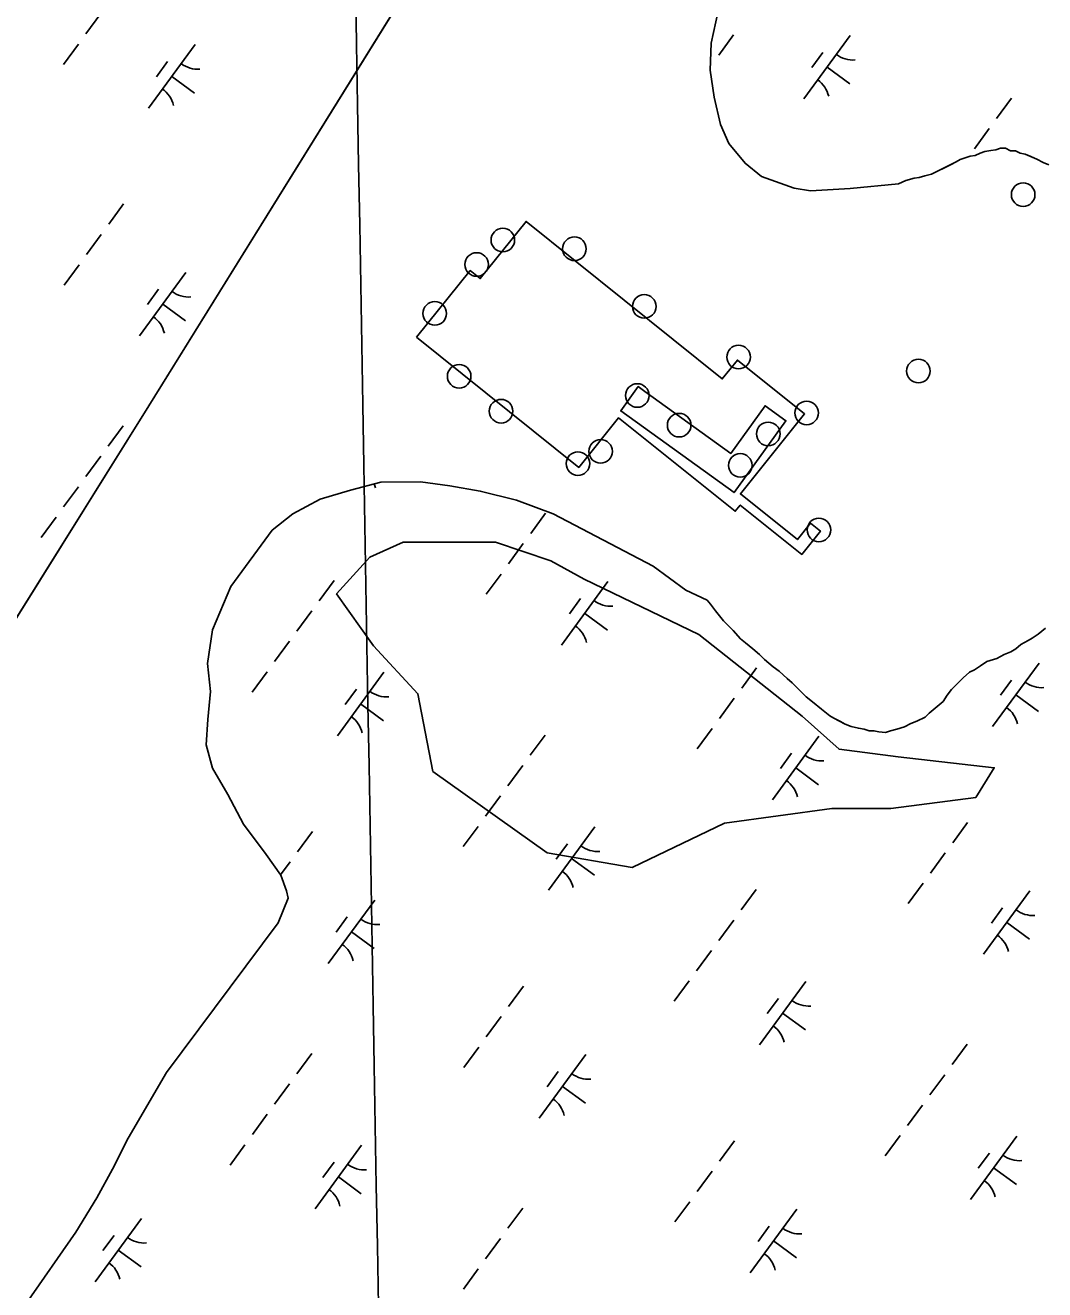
# Model space of a CAD drawing. Extents: x 3905714 to 3926767, y 183354 to 205755.
# Drawn here: x 3914554 to 3915202, y 193436 to 194240 of the extents above; entities that cross this region are included whole.
import ezdxf

# ---------------------------------------------------------------- set-up
doc = ezdxf.new("R2010")
doc.units = 0
for name, color, linetype in [('V-CHAN-DOCK', 7, 'Continuous'), ('V-DOMW-TANK', 7, 'Continuous'), ('V-GRID-MAJR', 7, 'Continuous'), ('V-SITE-VEGE', 7, 'Continuous'), ('V-TOPO-SHOR', 7, 'Continuous'), ('V-WETL-SWMP', 7, 'Continuous')]:
    doc.layers.add(name, color=color, linetype=linetype)

msp = doc.modelspace()

# ---------------------------------------------------------------- linework, layer by layer
at = {"layer": 'V-CHAN-DOCK'}
for points in [[(3914802.87, 194041.57), (3914905.95, 193958.85), (3914931.33, 193990.47), (3915005.54, 193930.93), (3915008.73, 193934.91), (3915047.79, 193903.57), (3915059.66, 193918.35), (3915053.44, 193923.35), (3915045.09, 193912.95), (3915008.83, 193942.05), (3915049.6, 193992.84), (3915006.89, 194027.11), (3914997.26, 194015.11), (3914872.49, 194115.23), (3914843.35, 194078.92), (3914836.96, 194084.05)], [(3914947.95, 194007.21), (3915002.68, 193967.76), (3915024.49, 193998.02), (3915037.68, 193988.52), (3915004.73, 193942.81), (3914932.67, 193994.76), (3914943.8, 194010.2)]]:
    msp.add_lwpolyline(points, close=True, dxfattribs=at)
at = {"layer": 'V-DOMW-TANK'}
for centre in [(3915188.61, 194132.28), (3914857.72, 194103.41), (3914903.25, 194097.86), (3914841.07, 194087.86), (3914947.66, 194061.21), (3914814.42, 194056.77), (3915007.62, 194029.01), (3915121.99, 194020.13), (3914829.96, 194016.8), (3914943.22, 194004.59), (3914856.61, 193994.59), (3915050.92, 193993.48), (3914969.87, 193985.71), (3915026.5, 193980.16), (3914919.9, 193969.05), (3914905.47, 193961.28), (3915008.73, 193960.17), (3915058.7, 193919.09)]:
    msp.add_circle(centre, 7.5, dxfattribs=at)
at = {"layer": 'V-GRID-MAJR'}
for points in [[(3914930.18, 184667.84), (3914884.14, 187327.39), (3914779.24, 193387.51), (3914694.62, 198275.87)], [(3911066.23, 193323.42), (3914779.24, 193387.51), (3920105.98, 193480.1), (3922587.21, 193523.5)]]:
    msp.add_spline(points, degree=3, dxfattribs=at)
at = {"layer": 'V-SITE-VEGE'}
msp.add_lwpolyline([(3914982.28, 193852.52), (3915048.06, 193800.8), (3915071.56, 193779.64), (3915109.15, 193774.94), (3915170.24, 193767.89), (3915158.49, 193749.08), (3915104.45, 193742.03), (3915066.86, 193742.03), (3914998.72, 193732.62), (3914939.98, 193704.41), (3914885.95, 193713.82), (3914813.11, 193765.54), (3914803.72, 193814.9), (3914775.52, 193845.46), (3914752.02, 193878.38), (3914773.17, 193901.88), (3914794.32, 193911.29), (3914853.05, 193911.29), (3914888.3, 193899.53), (3914909.44, 193887.78)], close=True, dxfattribs=at)
at = {"layer": 'V-TOPO-SHOR'}
for points in [[(3914417.76, 193654.25), (3914632.66, 193997.91), (3914890.53, 194413.76), (3914928.32, 194484.41), (3915041.29, 194686.94), (3915065.63, 194741.12), (3915075.76, 194775.54), (3915072.81, 194807.42), (3915064.05, 194827.84), (3915047.95, 194843.08), (3915015.11, 194854.77), (3914977.52, 194859.17), (3914925.31, 194862.61), (3914638.26, 194902.94), (3914498.84, 194912.11)], [(3914994.56, 194249.02), (3914990.27, 194228.67), (3914989.64, 194211.43), (3914992.15, 194194.18), (3914996.23, 194176.92), (3915001.38, 194164.88), (3915011.76, 194152.28), (3915022.15, 194143.86), (3915043, 194136.43), (3915053.44, 194134.8), (3915078.52, 194136.22), (3915109.36, 194139.17)], [(3915205.02, 194151.15), (3915201.37, 194152.74), (3915197.2, 194154.85), (3915193.56, 194156.44), (3915189.91, 194158.03), (3915186.78, 194158.57), (3915183.66, 194160.15), (3915180.52, 194160.17), (3915177.4, 194161.76), (3915174.26, 194161.78), (3915171.12, 194160.75), (3915167.98, 194160.25), (3915164.33, 194159.75), (3915161.19, 194158.72), (3915158.04, 194157.17), (3915154.91, 194156.67), (3915151.77, 194155.64), (3915148.63, 194154.61), (3915146, 194153.06), (3915142.86, 194151.52), (3915130.29, 194145.32)], [(3915130.29, 194145.32), (3915126.1, 194144.3), (3915122.44, 194143.28), (3915119.3, 194142.77), (3915114.07, 194141.24), (3915109.36, 194139.17)], [(3914987.67, 193874.53), (3914974.13, 193880.88), (3914953.32, 193896.15), (3914889.79, 193929.43), (3914866.33, 193937.93), (3914843.38, 193943.8), (3914824.08, 193947.05), (3914805.29, 193949.77), (3914780.21, 193949.4), (3914760.85, 193944.29), (3914741.5, 193938.66), (3914724.2, 193929.35), (3914711.08, 193918.99), (3914684.76, 193883.1), (3914673.1, 193855.48), (3914669.84, 193834.08), (3914671.83, 193816.31), (3914670.16, 193798.56), (3914669.02, 193782.38), (3914673.11, 193767.73), (3914682.94, 193750.95), (3914692.75, 193732.09), (3914707.26, 193712.68), (3914716.59, 193699.56), (3914720.19, 193689.62), (3914721.21, 193684.91)], [(3914987.67, 193874.53), (3914989.74, 193871.91), (3914992.85, 193867.71), (3914995.45, 193864.56), (3914998.04, 193861.41), (3915001.67, 193857.74), (3915004.27, 193855.11), (3915008.94, 193849.86), (3915012.06, 193847.23), (3915016.74, 193843.54), (3915020.9, 193839.86), (3915024.01, 193836.71), (3915029.73, 193831.98), (3915033.37, 193829.34), (3915038.57, 193824.61), (3915041.69, 193821.98), (3915045.32, 193818.3), (3915047.92, 193815.68), (3915050.51, 193813.05), (3915054.67, 193809.89), (3915060.39, 193805.15), (3915065.59, 193800.95), (3915068.19, 193799.36), (3915072.36, 193797.25), (3915075.48, 193795.66), (3915079.13, 193794.08), (3915083.83, 193793), (3915087.48, 193792.46), (3915090.61, 193791.4), (3915093.74, 193791.38), (3915096.87, 193790.84), (3915101.05, 193790.29), (3915104.19, 193791.32), (3915108.37, 193792.34)], [(3915108.37, 193792.34), (3915113.08, 193793.88), (3915117.27, 193795.94), (3915120.94, 193797.49), (3915126.18, 193800.07), (3915128.81, 193802.67), (3915131.43, 193804.74), (3915135.1, 193807.85), (3915137.73, 193809.93), (3915140.36, 193814.09), (3915143, 193817.73), (3915146.15, 193820.85), (3915150.35, 193825), (3915154.55, 193828.63), (3915157.69, 193830.18), (3915161.37, 193832.77), (3915165.56, 193835.36), (3915171.84, 193837.41), (3915176.56, 193840), (3915180.74, 193841.54), (3915183.89, 193843.61), (3915187.04, 193846.2), (3915191.76, 193848.79), (3915194.38, 193850.34), (3915198.05, 193852.93), (3915202.77, 193856.56)], [(3914721.21, 193684.91), (3914714.85, 193669.28), (3914643.77, 193574.11), (3914619.5, 193532.46), (3914609.46, 193512.67), (3914599.43, 193494.44), (3914586.24, 193472.58), (3914554.63, 193427.32)]]:
    msp.add_lwpolyline(points, dxfattribs=at)
at = {"layer": 'V-WETL-SWMP'}
for p, q in [((3914890.53, 194413.76), (3914632.66, 193997.91)), ((3914601.99, 194247.35), (3914592.53, 194234.45)), ((3914994.56, 194249.02), (3914990.27, 194228.67)), ((3914587.8, 194227.99), (3914578.35, 194215.09)), ((3914990.27, 194228.67), (3914989.64, 194211.44)), ((3915004.48, 194233.82), (3914995.02, 194220.91)), ((3915078.66, 194233.49), (3915049.11, 194193.16)), ((3914661.99, 194227.66), (3914632.44, 194187.33)), ((3915061.21, 194222.72), (3915054.12, 194213.04)), ((3914644.53, 194216.9), (3914637.44, 194207.22)), ((3915063.89, 194213.32), (3915078.41, 194202.68)), ((3914647.21, 194207.5), (3914661.73, 194196.86)), ((3914989.64, 194211.44), (3914992.15, 194194.18)), ((3914992.15, 194194.18), (3914996.23, 194176.92)), ((3915181.21, 194193.59), (3915171.75, 194180.69)), ((3914996.23, 194176.92), (3915001.38, 194164.88)), ((3915167.02, 194174.23), (3915157.57, 194161.32)), ((3915001.38, 194164.88), (3915011.76, 194152.28)), ((3915148.62, 194154.61), (3915154.91, 194156.67)), ((3915154.91, 194156.67), (3915158.04, 194157.17)), ((3915158.04, 194157.17), (3915161.19, 194158.72)), ((3915161.19, 194158.72), (3915164.33, 194159.75)), ((3915164.33, 194159.75), (3915167.98, 194160.25)), ((3915167.98, 194160.25), (3915171.12, 194160.75)), ((3915171.12, 194160.75), (3915174.26, 194161.78)), ((3915174.26, 194161.78), (3915177.4, 194161.76)), ((3915177.4, 194161.76), (3915180.52, 194160.17)), ((3915180.52, 194160.17), (3915183.66, 194160.15)), ((3915183.66, 194160.15), (3915186.78, 194158.57)), ((3915186.78, 194158.57), (3915189.91, 194158.03)), ((3915189.91, 194158.03), (3915197.21, 194154.85)), ((3915011.76, 194152.28), (3915022.15, 194143.86)), ((3915130.29, 194145.32), (3915146, 194153.06)), ((3915146, 194153.06), (3915148.62, 194154.61)), ((3915197.21, 194154.85), (3915201.37, 194152.74)), ((3915201.37, 194152.74), (3915205.02, 194151.15)), ((3915022.15, 194143.86), (3915043, 194136.43)), ((3915109.36, 194139.17), (3915114.07, 194141.24)), ((3915114.07, 194141.24), (3915119.3, 194142.77)), ((3915119.3, 194142.77), (3915122.44, 194143.28)), ((3915122.44, 194143.28), (3915126.1, 194144.3)), ((3915126.1, 194144.3), (3915130.29, 194145.32)), ((3915043, 194136.43), (3915053.44, 194134.8)), ((3915053.44, 194134.8), (3915078.52, 194136.22)), ((3915078.52, 194136.22), (3915109.36, 194139.17)), ((3914616.57, 194126.39), (3914607.12, 194113.49)), ((3914602.39, 194107.03), (3914592.93, 194094.13)), ((3914588.2, 194087.67), (3914578.75, 194074.77)), ((3914656.21, 194082.84), (3914626.66, 194042.51)), ((3914638.76, 194072.08), (3914631.67, 194062.4)), ((3914641.44, 194062.68), (3914655.96, 194052.04)), ((3914632.66, 193997.91), (3914417.76, 193654.25)), ((3914616.22, 193985.33), (3914606.76, 193972.42)), ((3914602.04, 193965.97), (3914592.58, 193953.06)), ((3914587.85, 193946.61), (3914578.4, 193933.7)), ((3914780.21, 193949.4), (3914760.85, 193944.29)), ((3914805.29, 193949.77), (3914780.21, 193949.4)), ((3914824.08, 193947.05), (3914805.29, 193949.77)), ((3914843.38, 193943.8), (3914824.08, 193947.05)), ((3914741.5, 193938.65), (3914724.2, 193929.35)), ((3914760.85, 193944.29), (3914741.5, 193938.65)), ((3914760.91, 193944.3), (3914760.84, 193944.2)), ((3914866.33, 193937.93), (3914843.38, 193943.8)), ((3914889.79, 193929.43), (3914866.33, 193937.93)), ((3914573.67, 193927.25), (3914564.21, 193914.34)), ((3914724.2, 193929.35), (3914711.08, 193918.98)), ((3914884.93, 193929.78), (3914875.47, 193916.88)), ((3914953.32, 193896.15), (3914889.79, 193929.43)), ((3914711.08, 193918.98), (3914684.76, 193883.1)), ((3914870.75, 193910.42), (3914861.29, 193897.52)), ((3914856.56, 193891.06), (3914847.11, 193878.16)), ((3914974.12, 193880.88), (3914953.32, 193896.15)), ((3914684.76, 193883.1), (3914673.1, 193855.48)), ((3914750.4, 193887.02), (3914740.94, 193874.12)), ((3914924.57, 193886.23), (3914895.02, 193845.9)), ((3914907.12, 193875.46), (3914900.03, 193865.78)), ((3914987.67, 193874.53), (3914974.12, 193880.88)), ((3914989.74, 193871.91), (3914987.67, 193874.53)), ((3914736.22, 193867.66), (3914726.76, 193854.76)), ((3914909.8, 193866.06), (3914924.32, 193855.43)), ((3914992.85, 193867.71), (3914989.74, 193871.91)), ((3914998.04, 193861.41), (3914992.85, 193867.71)), ((3915004.27, 193855.11), (3914998.04, 193861.41)), ((3914673.1, 193855.48), (3914669.84, 193834.08)), ((3915008.94, 193849.86), (3915004.27, 193855.11)), ((3915194.38, 193850.34), (3915191.76, 193848.79)), ((3915198.05, 193852.93), (3915194.38, 193850.34)), ((3915202.77, 193856.56), (3915198.05, 193852.93)), ((3914722.03, 193848.3), (3914712.58, 193835.4)), ((3915012.06, 193847.23), (3915008.94, 193849.86)), ((3915016.74, 193843.54), (3915012.06, 193847.23)), ((3915020.9, 193839.86), (3915016.74, 193843.54)), ((3915183.89, 193843.61), (3915180.75, 193841.54)), ((3915187.04, 193846.2), (3915183.89, 193843.61)), ((3915191.76, 193848.79), (3915187.04, 193846.2)), ((3914669.84, 193834.08), (3914671.83, 193816.31)), ((3915024.01, 193836.71), (3915020.9, 193839.86)), ((3915029.73, 193831.98), (3915024.01, 193836.71)), ((3915165.56, 193835.36), (3915161.37, 193832.77)), ((3915171.84, 193837.41), (3915165.56, 193835.36)), ((3915198.7, 193834.44), (3915169.15, 193794.11)), ((3915176.56, 193840), (3915171.84, 193837.41)), ((3915180.75, 193841.54), (3915176.56, 193840)), ((3914707.85, 193828.94), (3914698.39, 193816.04)), ((3914782.03, 193828.62), (3914752.48, 193788.28)), ((3915019.11, 193831.48), (3915009.65, 193818.57)), ((3915033.37, 193829.34), (3915029.73, 193831.98)), ((3915038.57, 193824.61), (3915033.37, 193829.34)), ((3915154.55, 193828.63), (3915150.35, 193825)), ((3915157.7, 193830.18), (3915154.55, 193828.63)), ((3915161.37, 193832.77), (3915157.7, 193830.18)), ((3914764.58, 193817.85), (3914757.49, 193808.17)), ((3915041.69, 193821.98), (3915038.57, 193824.61)), ((3915050.51, 193813.05), (3915041.69, 193821.98)), ((3915143, 193817.73), (3915140.36, 193814.09)), ((3915150.35, 193825), (3915143, 193817.73)), ((3915181.25, 193823.67), (3915174.16, 193813.99)), ((3914671.83, 193816.31), (3914670.16, 193798.56)), ((3915004.93, 193812.12), (3914995.47, 193799.21)), ((3915054.67, 193809.89), (3915050.51, 193813.05)), ((3915060.39, 193805.16), (3915054.67, 193809.89)), ((3915137.73, 193809.93), (3915135.1, 193807.85)), ((3915140.36, 193814.09), (3915137.73, 193809.93)), ((3915183.93, 193814.27), (3915198.45, 193803.64)), ((3914767.26, 193808.45), (3914781.78, 193797.81)), ((3915065.59, 193800.95), (3915060.39, 193805.16)), ((3915128.81, 193802.67), (3915126.18, 193800.07)), ((3915131.43, 193804.74), (3915128.81, 193802.67)), ((3915135.1, 193807.85), (3915131.43, 193804.74)), ((3914670.16, 193798.56), (3914669.02, 193782.38)), ((3915068.19, 193799.36), (3915065.59, 193800.95)), ((3915075.48, 193795.66), (3915068.19, 193799.36)), ((3915079.13, 193794.08), (3915075.48, 193795.66)), ((3915083.83, 193793), (3915079.13, 193794.08)), ((3915113.08, 193793.88), (3915108.37, 193792.34)), ((3915117.27, 193795.94), (3915113.08, 193793.88)), ((3915120.94, 193797.49), (3915117.27, 193795.94)), ((3915126.18, 193800.07), (3915120.94, 193797.49)), ((3914884.58, 193788.72), (3914875.12, 193775.81)), ((3914990.74, 193792.76), (3914981.29, 193779.85)), ((3915058.75, 193787.93), (3915029.2, 193747.59)), ((3915087.48, 193792.46), (3915083.83, 193793)), ((3915090.61, 193791.4), (3915087.48, 193792.46)), ((3915093.74, 193791.38), (3915090.61, 193791.4)), ((3915096.87, 193790.84), (3915093.74, 193791.38)), ((3915101.05, 193790.29), (3915096.87, 193790.84)), ((3915104.19, 193791.32), (3915101.05, 193790.29)), ((3915108.37, 193792.34), (3915104.19, 193791.32)), ((3914669.02, 193782.38), (3914673.11, 193767.73)), ((3915041.3, 193777.16), (3915034.2, 193767.48)), ((3914673.11, 193767.73), (3914682.94, 193750.95)), ((3914870.4, 193769.36), (3914860.94, 193756.45)), ((3915043.97, 193767.76), (3915058.49, 193757.12)), ((3914682.94, 193750.95), (3914692.75, 193732.09)), ((3914856.21, 193750), (3914846.76, 193737.09)), ((3914692.75, 193732.09), (3914707.26, 193712.68)), ((3914842.03, 193730.64), (3914832.57, 193717.73)), ((3914916.21, 193730.31), (3914886.66, 193689.98)), ((3915153.29, 193733.17), (3915143.83, 193720.26)), ((3914736.62, 193727.35), (3914727.16, 193714.44)), ((3914898.76, 193719.54), (3914891.67, 193709.86)), ((3915139.1, 193713.81), (3915129.65, 193700.9)), ((3914707.26, 193712.68), (3914716.59, 193699.57)), ((3914722.43, 193707.99), (3914716.43, 193699.79)), ((3914901.44, 193710.14), (3914915.96, 193699.5)), ((3914716.59, 193699.57), (3914720.19, 193689.62)), ((3914720.19, 193689.62), (3914721.21, 193684.91)), ((3915018.76, 193690.41), (3915009.3, 193677.51)), ((3915124.92, 193694.45), (3915115.46, 193681.54)), ((3915192.93, 193689.62), (3915163.38, 193649.29)), ((3914721.21, 193684.91), (3914714.85, 193669.28)), ((3914776.26, 193683.79), (3914746.71, 193643.46)), ((3914758.8, 193673.03), (3914751.71, 193663.35)), ((3915175.48, 193678.85), (3915168.38, 193669.17)), ((3914714.85, 193669.28), (3914643.77, 193574.1)), ((3915004.57, 193671.05), (3914995.12, 193658.15)), ((3915178.15, 193669.45), (3915192.67, 193658.81)), ((3914761.48, 193663.63), (3914776, 193652.99)), ((3914990.39, 193651.69), (3914980.93, 193638.79)), ((3914870.79, 193629.04), (3914861.34, 193616.13)), ((3914976.21, 193632.33), (3914966.75, 193619.43)), ((3915050.39, 193632), (3915020.84, 193591.67)), ((3915032.94, 193621.24), (3915025.85, 193611.56)), ((3914856.61, 193609.68), (3914847.15, 193596.77)), ((3915035.61, 193611.84), (3915050.14, 193601.2)), ((3914736.26, 193586.28), (3914726.81, 193573.37)), ((3914842.43, 193590.32), (3914832.97, 193577.41)), ((3914910.44, 193585.49), (3914880.89, 193545.15)), ((3915152.94, 193592.11), (3915143.48, 193579.2)), ((3914643.77, 193574.1), (3914619.5, 193532.46)), ((3914892.98, 193574.72), (3914885.89, 193565.04)), ((3915138.75, 193572.75), (3915129.3, 193559.84)), ((3914722.08, 193566.92), (3914712.62, 193554.01)), ((3914895.66, 193565.32), (3914910.18, 193554.68)), ((3915124.57, 193553.39), (3915115.11, 193540.48)), ((3914707.9, 193547.56), (3914698.44, 193534.65)), ((3914619.5, 193532.46), (3914609.46, 193512.67)), ((3915004.97, 193530.73), (3914995.52, 193517.83)), ((3915110.39, 193534.03), (3915100.93, 193521.12)), ((3915184.57, 193533.7), (3915155.02, 193493.36)), ((3914693.71, 193528.2), (3914684.26, 193515.29)), ((3914767.9, 193527.87), (3914738.35, 193487.54)), ((3915167.12, 193522.93), (3915160.02, 193513.25)), ((3914609.46, 193512.67), (3914599.43, 193494.44)), ((3914750.44, 193517.11), (3914743.35, 193507.43)), ((3915169.79, 193513.53), (3915184.31, 193502.89)), ((3914753.12, 193507.71), (3914767.64, 193497.07)), ((3914990.79, 193511.37), (3914981.33, 193498.47)), ((3914599.43, 193494.44), (3914586.24, 193472.58)), ((3914976.61, 193492.01), (3914967.15, 193479.11)), ((3914627.94, 193481.36), (3914598.39, 193441.02)), ((3914870.44, 193487.98), (3914860.99, 193475.07)), ((3915044.61, 193487.18), (3915015.06, 193446.85)), ((3914586.24, 193472.58), (3914554.63, 193427.32)), ((3915027.16, 193476.42), (3915020.07, 193466.74)), ((3914610.49, 193470.59), (3914603.4, 193460.91)), ((3914856.26, 193468.61), (3914846.8, 193455.71)), ((3915029.84, 193467.02), (3915044.36, 193456.38)), ((3914613.17, 193461.19), (3914627.69, 193450.55)), ((3914842.08, 193449.25), (3914832.62, 193436.35))]:
    msp.add_line(p, q, dxfattribs=at)
for centre, start, end in [((3915080.4, 194235.46), 232.99998, 274.54364), ((3914663.73, 194229.64), 232.99998, 274.54364), ((3915047.75, 194190.9), 12.99998, 54.54364), ((3914631.08, 194185.08), 12.99998, 54.54364), ((3914657.95, 194084.82), 232.99998, 274.54364), ((3914625.3, 194040.25), 12.99998, 54.54364), ((3914759.48, 193941.95), 12.99998, 21.0152), ((3914926.31, 193888.21), 232.99998, 274.54364), ((3914893.66, 193843.64), 12.99998, 54.54364), ((3915200.45, 193836.41), 232.99998, 274.54364), ((3914783.77, 193830.59), 232.99998, 274.54364), ((3915167.8, 193791.85), 12.99998, 54.54364), ((3914751.12, 193786.03), 12.99998, 54.54364), ((3915060.49, 193789.9), 232.99998, 274.54364), ((3915027.84, 193745.34), 12.99998, 54.54364), ((3914917.95, 193732.28), 232.99998, 274.54364), ((3914885.3, 193687.72), 12.99998, 54.54364), ((3915194.67, 193691.59), 232.99998, 274.54364), ((3914778, 193685.77), 232.99998, 274.54364), ((3915162.02, 193647.03), 12.99998, 54.54364), ((3914745.35, 193641.21), 12.99998, 54.54364), ((3915052.13, 193633.98), 232.99998, 274.54364), ((3915019.48, 193589.42), 12.99998, 54.54364), ((3914912.18, 193587.46), 232.99998, 274.54364), ((3914879.53, 193542.9), 12.99998, 54.54364), ((3915186.31, 193535.67), 232.99998, 274.54364), ((3914769.64, 193529.85), 232.99998, 274.54364), ((3915153.66, 193491.11), 12.99998, 54.54364), ((3914736.99, 193485.28), 12.99998, 54.54364), ((3915046.36, 193489.16), 232.99998, 274.54364), ((3914629.68, 193483.33), 232.99998, 274.54364), ((3915013.71, 193444.59), 12.99998, 54.54364), ((3914597.03, 193438.77), 12.99998, 54.54364)]:
    msp.add_arc(centre, 17.62, start, end, dxfattribs=at)

doc.saveas('drawing.dxf')
